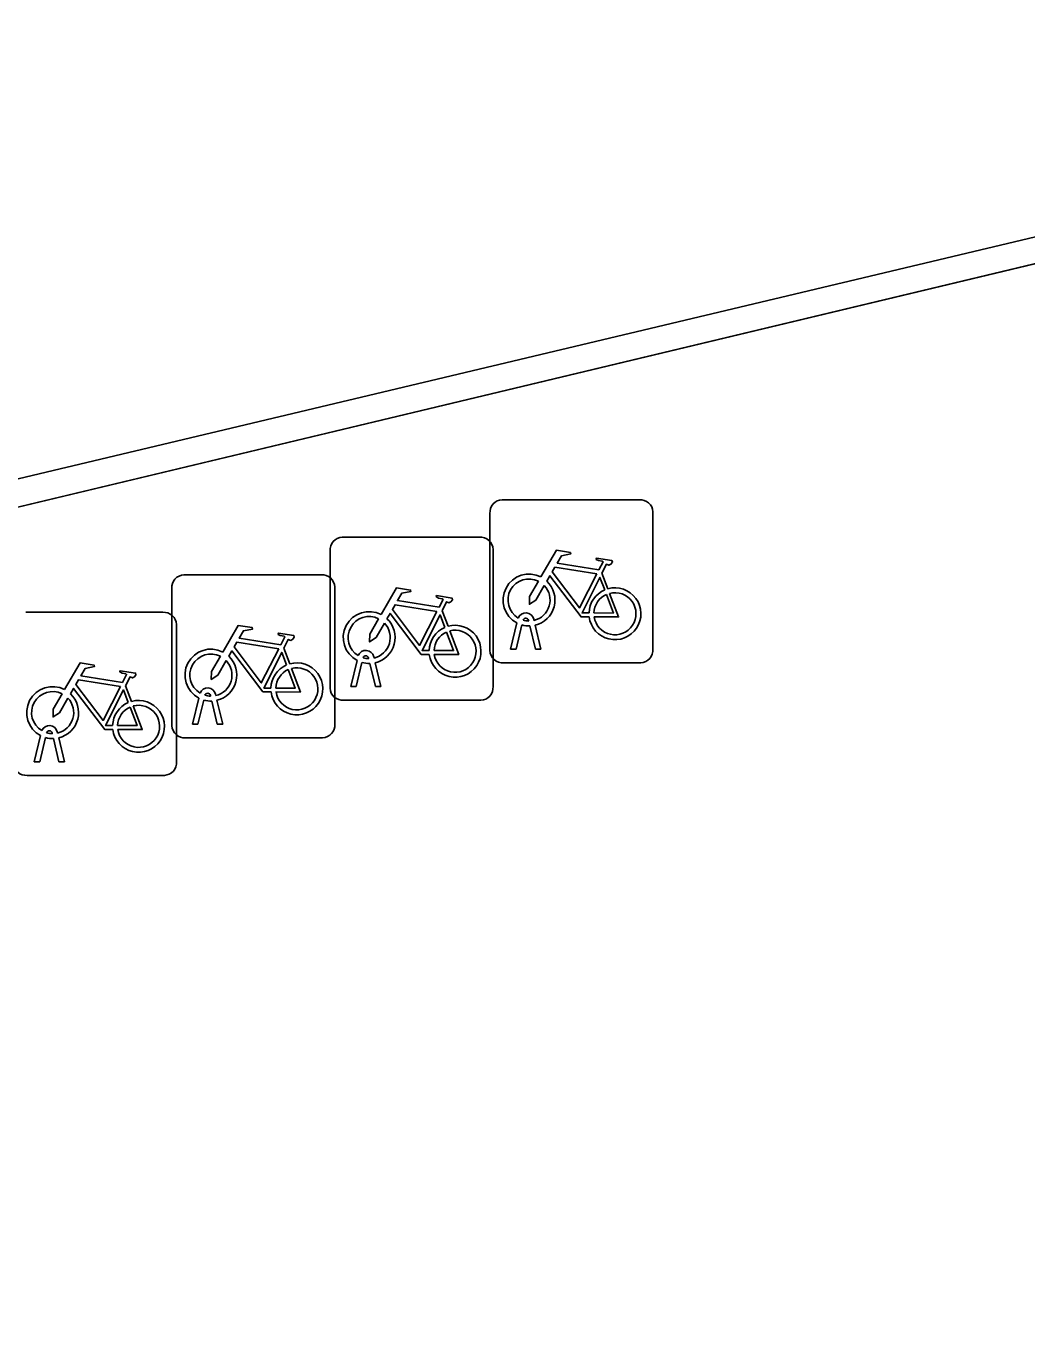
# Model space of a CAD drawing. Extents: x 160675 to 161153, y 383241 to 383714.
# Drawn here: x 160898.16 to 160904.29, y 383456.2 to 383464.23 of the extents above; entities that cross this region are included whole.
import ezdxf

# ---------------------------------------------------------------- set-up
doc = ezdxf.new("R2010")
doc.units = 0
for name, color, linetype in [('IMGEO_Fietsenrek', 7, 'Continuous'), ('IMGEO_Muur', 7, 'Continuous'), ('IMGEO_Voetpad_open', 7, 'Continuous')]:
    doc.layers.add(name, color=color, linetype=linetype)

msp = doc.modelspace()

# ---------------------------------------------------------------- linework, layer by layer
at = {"layer": 'IMGEO_Fietsenrek'}
for p, q in [((160901.0749, 383461.3295), (160901.9158, 383461.3295)), ((160901.9158, 383461.3295), (160901.0749, 383461.3295)), ((160901.0005, 383460.4049), (160901.0005, 383461.2458)), ((160901.0005, 383461.2458), (160901.0005, 383460.4049)), ((160901.9995, 383461.2551), (160901.9995, 383460.4142)), ((160901.9995, 383460.4142), (160901.9995, 383461.2551)), ((160900.0949, 383461.0995), (160900.9358, 383461.0995)), ((160900.9358, 383461.0995), (160900.0949, 383461.0995)), ((160900.0205, 383460.1749), (160900.0205, 383461.0158)), ((160900.0205, 383461.0158), (160900.0205, 383460.1749)), ((160901.0195, 383461.0251), (160901.0195, 383460.1842)), ((160901.0195, 383460.1842), (160901.0195, 383461.0251)), ((160901.6872, 383460.8792), (160901.7235, 383460.784)), ((160899.1249, 383460.8695), (160899.9658, 383460.8695)), ((160899.9658, 383460.8695), (160899.1249, 383460.8695)), ((160900.0495, 383460.7951), (160900.0495, 383459.9542)), ((160900.0495, 383459.9542), (160900.0495, 383460.7951)), ((160899.0505, 383459.9449), (160899.0505, 383460.7858)), ((160899.0505, 383460.7858), (160899.0505, 383459.9449)), ((160898.1549, 383460.6395), (160898.9958, 383460.6395)), ((160898.9958, 383460.6395), (160898.1549, 383460.6395)), ((160900.7072, 383460.6492), (160900.7435, 383460.554)), ((160899.0795, 383460.5651), (160899.0795, 383459.7242)), ((160899.0795, 383459.7242), (160899.0795, 383460.5651)), ((160901.1275, 383460.4143), (160901.1658, 383460.5743)), ((160901.1962, 383460.5621), (160901.1609, 383460.4143)), ((160901.2379, 383460.5859), (160901.2369, 383460.5902)), ((160901.279, 383460.4143), (160901.2451, 383460.556)), ((160901.2686, 383460.5974), (160901.2704, 383460.5895)), ((160901.2774, 383460.5603), (160901.3124, 383460.4143)), ((160899.7372, 383460.4192), (160899.7735, 383460.324)), ((160901.1609, 383460.4143), (160901.1275, 383460.4143)), ((160901.3124, 383460.4143), (160901.279, 383460.4143)), ((160900.1475, 383460.1843), (160900.1858, 383460.3443)), ((160900.2162, 383460.3321), (160900.1809, 383460.1843)), ((160900.2579, 383460.3559), (160900.2569, 383460.3602)), ((160900.299, 383460.1843), (160900.2651, 383460.326)), ((160900.2886, 383460.3674), (160900.2904, 383460.3595)), ((160900.2974, 383460.3303), (160900.3324, 383460.1843)), ((160901.9251, 383460.3305), (160901.0842, 383460.3305)), ((160901.0842, 383460.3305), (160901.9251, 383460.3305)), ((160898.7672, 383460.1892), (160898.8035, 383460.094)), ((160900.1809, 383460.1843), (160900.1475, 383460.1843)), ((160900.3324, 383460.1843), (160900.299, 383460.1843)), ((160899.1775, 383459.9543), (160899.2158, 383460.1143)), ((160899.2462, 383460.1021), (160899.2109, 383459.9543)), ((160899.2879, 383460.1259), (160899.2869, 383460.1302)), ((160899.329, 383459.9543), (160899.2951, 383460.096)), ((160899.3186, 383460.1374), (160899.3204, 383460.1295)), ((160899.3274, 383460.1003), (160899.3624, 383459.9543)), ((160900.9451, 383460.1005), (160900.1042, 383460.1005)), ((160900.1042, 383460.1005), (160900.9451, 383460.1005)), ((160899.2109, 383459.9543), (160899.1775, 383459.9543)), ((160899.3624, 383459.9543), (160899.329, 383459.9543)), ((160898.2075, 383459.7243), (160898.2458, 383459.8843)), ((160898.2762, 383459.8721), (160898.2409, 383459.7243)), ((160898.3179, 383459.8959), (160898.3169, 383459.9002)), ((160898.359, 383459.7243), (160898.3251, 383459.866)), ((160898.3486, 383459.9074), (160898.3504, 383459.8995)), ((160898.3574, 383459.8703), (160898.3924, 383459.7243)), ((160899.9751, 383459.8705), (160899.1342, 383459.8705)), ((160899.1342, 383459.8705), (160899.9751, 383459.8705)), ((160898.2409, 383459.7243), (160898.2075, 383459.7243)), ((160898.3924, 383459.7243), (160898.359, 383459.7243)), ((160899.0051, 383459.6405), (160898.1642, 383459.6405)), ((160898.1642, 383459.6405), (160899.0051, 383459.6405))]:
    msp.add_line(p, q, dxfattribs=at)
for points in [[(160901.3131, 383460.8562), (160901.4078, 383461.0197), (160901.494, 383461.0059), (160901.4957, 383460.9972), (160901.4396, 383460.9863), (160901.4134, 383460.941), (160901.6686, 383460.9002)], [(160901.6686, 383460.9002), (160901.6936, 383460.949), (160901.6885, 383460.953), (160901.6653, 383460.9567), (160901.6526, 383460.9642), (160901.6516, 383460.9673), (160901.6538, 383460.9719), (160901.7486, 383460.9568), (160901.7509, 383460.9465), (160901.7415, 383460.9341), (160901.7291, 383460.9277), (160901.7146, 383460.9339), (160901.6872, 383460.8792)], [(160901.6557, 383460.875), (160901.3989, 383460.916), (160901.3822, 383460.8872), (160901.5492, 383460.6669), (160901.6557, 383460.875)], [(160901.3338, 383460.8037), (160901.2822, 383460.7145), (160901.2423, 383460.6885), (160901.2435, 383460.736), (160901.298, 383460.8302)], [(160901.6088, 383460.6115), (160901.5591, 383460.6116), (160901.3684, 383460.8633), (160901.3494, 383460.8305)], [(160901.7037, 383460.777), (160901.6744, 383460.8538), (160901.565, 383460.6357), (160901.6077, 383460.6356)], [(160900.3331, 383460.6262), (160900.4278, 383460.7897), (160900.514, 383460.7759), (160900.5157, 383460.7672), (160900.4596, 383460.7563), (160900.4334, 383460.711), (160900.6886, 383460.6702)], [(160900.6886, 383460.6702), (160900.7136, 383460.719), (160900.7085, 383460.723), (160900.6853, 383460.7267), (160900.6726, 383460.7342), (160900.6716, 383460.7373), (160900.6738, 383460.7419), (160900.7686, 383460.7268), (160900.7709, 383460.7165), (160900.7615, 383460.7041), (160900.7491, 383460.6977), (160900.7346, 383460.7039), (160900.7072, 383460.6492)], [(160901.6377, 383460.6355), (160901.7576, 383460.6353), (160901.7144, 383460.7489)], [(160901.7342, 383460.7558), (160901.7892, 383460.6112), (160901.6391, 383460.6115)], [(160900.6288, 383460.3815), (160900.5791, 383460.3816), (160900.3884, 383460.6333), (160900.3694, 383460.6005)], [(160900.6757, 383460.645), (160900.4189, 383460.686), (160900.4022, 383460.6572), (160900.5692, 383460.4369), (160900.6757, 383460.645)], [(160899.3631, 383460.3962), (160899.4578, 383460.5597), (160899.544, 383460.5459), (160899.5457, 383460.5372), (160899.4896, 383460.5263), (160899.4634, 383460.481), (160899.7186, 383460.4402)], [(160900.3538, 383460.5737), (160900.3022, 383460.4845), (160900.2623, 383460.4585), (160900.2635, 383460.506), (160900.318, 383460.6002)], [(160900.7237, 383460.547), (160900.6944, 383460.6238), (160900.585, 383460.4057), (160900.6277, 383460.4056)], [(160899.7186, 383460.4402), (160899.7436, 383460.489), (160899.7385, 383460.493), (160899.7153, 383460.4967), (160899.7026, 383460.5042), (160899.7016, 383460.5073), (160899.7038, 383460.5119), (160899.7986, 383460.4968), (160899.8009, 383460.4865), (160899.7915, 383460.4741), (160899.7791, 383460.4677), (160899.7646, 383460.4739), (160899.7372, 383460.4192)], [(160900.6577, 383460.4055), (160900.7776, 383460.4053), (160900.7344, 383460.5189)], [(160900.7542, 383460.5258), (160900.8092, 383460.3812), (160900.6591, 383460.3815)], [(160899.6588, 383460.1515), (160899.6091, 383460.1516), (160899.4184, 383460.4033), (160899.3994, 383460.3705)], [(160899.7057, 383460.415), (160899.4489, 383460.456), (160899.4322, 383460.4272), (160899.5992, 383460.2069), (160899.7057, 383460.415)], [(160899.7537, 383460.317), (160899.7244, 383460.3938), (160899.615, 383460.1757), (160899.6577, 383460.1756)], [(160898.3931, 383460.1662), (160898.4878, 383460.3297), (160898.574, 383460.3159), (160898.5757, 383460.3072), (160898.5196, 383460.2963), (160898.4934, 383460.251), (160898.7486, 383460.2102)], [(160899.3838, 383460.3437), (160899.3322, 383460.2545), (160899.2923, 383460.2285), (160899.2935, 383460.276), (160899.348, 383460.3702)], [(160898.7486, 383460.2102), (160898.7736, 383460.259), (160898.7685, 383460.263), (160898.7453, 383460.2667), (160898.7326, 383460.2742), (160898.7316, 383460.2773), (160898.7338, 383460.2819), (160898.8286, 383460.2668), (160898.8309, 383460.2565), (160898.8215, 383460.2441), (160898.8091, 383460.2377), (160898.7946, 383460.2439), (160898.7672, 383460.1892)], [(160899.6877, 383460.1755), (160899.8076, 383460.1753), (160899.7644, 383460.2889)], [(160899.7842, 383460.2958), (160899.8392, 383460.1512), (160899.6891, 383460.1515)], [(160898.6888, 383459.9215), (160898.6391, 383459.9216), (160898.4484, 383460.1733), (160898.4294, 383460.1405)], [(160898.7357, 383460.185), (160898.4789, 383460.226), (160898.4622, 383460.1972), (160898.6292, 383459.9769), (160898.7357, 383460.185)], [(160898.7837, 383460.087), (160898.7544, 383460.1638), (160898.645, 383459.9457), (160898.6877, 383459.9456)], [(160898.4138, 383460.1137), (160898.3622, 383460.0245), (160898.3223, 383459.9985), (160898.3235, 383460.046), (160898.378, 383460.1402)], [(160898.7177, 383459.9455), (160898.8376, 383459.9453), (160898.7944, 383460.0589)], [(160898.8142, 383460.0658), (160898.8692, 383459.9212), (160898.7191, 383459.9215)]]:
    msp.add_lwpolyline(points, dxfattribs=at)
for centre, radius, start, end in [((160901.0782, 383461.2516), 0.0779, 92.4484, 184.28452), ((160901.0782, 383461.2516), 0.0779, 92.4484, 184.28452), ((160901.9216, 383461.2518), 0.0779, 2.4484, 94.28452), ((160901.9216, 383461.2518), 0.0779, 2.4484, 94.28452), ((160900.0982, 383461.0216), 0.0779, 92.4484, 184.28452), ((160900.0982, 383461.0216), 0.0779, 92.4484, 184.28452), ((160900.9416, 383461.0218), 0.0779, 2.4484, 94.28452), ((160900.9416, 383461.0218), 0.0779, 2.4484, 94.28452), ((160901.2401, 383460.7149), 0.159, 62.67661, 242.13685), ((160899.1282, 383460.7916), 0.0779, 92.4484, 184.28452), ((160899.1282, 383460.7916), 0.0779, 92.4484, 184.28452), ((160899.9716, 383460.7918), 0.0779, 2.4484, 94.28452), ((160899.9716, 383460.7918), 0.0779, 2.4484, 94.28452), ((160901.2401, 383460.7149), 0.129, 63.31916, 238.90302), ((160901.2401, 383460.7149), 0.129, 283.60429, 43.43025), ((160901.2401, 383460.7149), 0.159, 283.5766, 46.60424), ((160901.7667, 383460.6309), 0.159, 113.3408, 178.32165), ((160901.7667, 383460.6309), 0.159, 187.0065, 105.77075), ((160901.7667, 383460.6309), 0.129, 113.92302, 177.95563), ((160901.7667, 383460.6309), 0.129, 188.67146, 104.58832), ((160899.0016, 383460.5618), 0.0779, 2.4484, 94.28452), ((160899.0016, 383460.5618), 0.0779, 2.4484, 94.28452), ((160900.2601, 383460.4849), 0.159, 62.67661, 242.13685), ((160901.2199, 383460.5863), 0.0499, 12.8025, 158.69338), ((160900.2601, 383460.4849), 0.129, 63.31916, 238.90302), ((160900.2601, 383460.4849), 0.129, 283.60429, 43.43025), ((160900.2601, 383460.4849), 0.159, 283.5766, 46.60424), ((160900.7867, 383460.4009), 0.159, 187.0065, 105.77075), ((160901.2401, 383460.7149), 0.159, 253.99666, 271.78671), ((160901.2199, 383460.5863), 0.0174, 12.8025, 163.45023), ((160901.2401, 383460.7149), 0.129, 253.41502, 269.02044), ((160900.7867, 383460.4009), 0.159, 113.3408, 178.32165), ((160900.7867, 383460.4009), 0.129, 113.92302, 177.95563), ((160900.7867, 383460.4009), 0.129, 188.67146, 104.58832), ((160899.2901, 383460.2549), 0.159, 62.67661, 242.13685), ((160900.2399, 383460.3563), 0.0499, 12.8025, 158.69338), ((160901.0784, 383460.4082), 0.0779, 182.4484, 274.28452), ((160901.0784, 383460.4082), 0.0779, 182.4484, 274.28452), ((160901.9218, 383460.4084), 0.0779, 272.4484, 4.28452), ((160901.9218, 383460.4084), 0.0779, 272.4484, 4.28452), ((160899.2901, 383460.2549), 0.129, 63.31916, 238.90302), ((160899.2901, 383460.2549), 0.129, 283.60429, 43.43025), ((160899.2901, 383460.2549), 0.159, 283.5766, 46.60424), ((160899.8167, 383460.1709), 0.159, 113.3408, 178.32165), ((160899.8167, 383460.1709), 0.159, 187.0065, 105.77075), ((160900.2601, 383460.4849), 0.159, 253.99666, 271.78671), ((160900.2399, 383460.3563), 0.0174, 12.8025, 163.45023), ((160900.2601, 383460.4849), 0.129, 253.41502, 269.02044), ((160899.8167, 383460.1709), 0.129, 113.92302, 177.95563), ((160899.8167, 383460.1709), 0.129, 188.67146, 104.58832), ((160898.3201, 383460.0249), 0.159, 62.67661, 242.13685), ((160898.3201, 383460.0249), 0.129, 63.31916, 238.90302), ((160899.2699, 383460.1263), 0.0499, 12.8025, 158.69338), ((160900.0984, 383460.1782), 0.0779, 182.4484, 274.28452), ((160900.0984, 383460.1782), 0.0779, 182.4484, 274.28452), ((160900.9418, 383460.1784), 0.0779, 272.4484, 4.28452), ((160900.9418, 383460.1784), 0.0779, 272.4484, 4.28452), ((160898.3201, 383460.0249), 0.129, 283.60429, 43.43025), ((160898.3201, 383460.0249), 0.159, 283.5766, 46.60424), ((160898.8467, 383459.9409), 0.159, 113.3408, 178.32165), ((160898.8467, 383459.9409), 0.159, 187.0065, 105.77075), ((160899.2901, 383460.2549), 0.159, 253.99666, 271.78671), ((160899.2699, 383460.1263), 0.0174, 12.8025, 163.45023), ((160899.2901, 383460.2549), 0.129, 253.41502, 269.02044), ((160898.8467, 383459.9409), 0.129, 113.92302, 177.95563), ((160898.8467, 383459.9409), 0.129, 188.67146, 104.58832), ((160898.2999, 383459.8963), 0.0499, 12.8025, 158.69338), ((160898.2999, 383459.8963), 0.0174, 12.8025, 163.45023), ((160899.1284, 383459.9482), 0.0779, 182.4484, 274.28452), ((160899.1284, 383459.9482), 0.0779, 182.4484, 274.28452), ((160899.9718, 383459.9484), 0.0779, 272.4484, 4.28452), ((160899.9718, 383459.9484), 0.0779, 272.4484, 4.28452), ((160898.3201, 383460.0249), 0.159, 253.99666, 271.78671), ((160898.3201, 383460.0249), 0.129, 253.41502, 269.02044), ((160898.1584, 383459.7182), 0.0779, 182.4484, 274.28452), ((160898.1584, 383459.7182), 0.0779, 182.4484, 274.28452), ((160899.0018, 383459.7184), 0.0779, 272.4484, 4.28452), ((160899.0018, 383459.7184), 0.0779, 272.4484, 4.28452)]:
    msp.add_arc(centre, radius, start, end, dxfattribs=at)
at = {"layer": 'IMGEO_Muur'}
msp.add_lwpolyline([(160906.15, 383463.208), (160907.337, 383463.492), (160907.56, 383463.54), (160907.525, 383463.693), (160907.291, 383463.641), (160875.662, 383456.12), (160852.921, 383450.748), (160850.843, 383450.265), (160849.73, 383455.007), (160850.669, 383455.219), (160850.615, 383455.393), (160849.471, 383455.136), (160850.704, 383450.032), (160852.917, 383450.548), (160875.621, 383455.906)], close=True, dxfattribs=at)
at = {"layer": 'IMGEO_Voetpad_open'}
for points in [[(161004.491, 383485.269), (160999.63, 383484.142), (160998.46, 383483.872), (160998.483, 383483.774), (160994.296, 383482.789), (160994.002, 383483.688), (160961.1, 383475.879), (160961.939, 383472.274), (160962.002, 383472.066), (160912.316, 383460.345), (160909.143, 383459.613), (160907.173, 383459.127), (160907.11, 383459.309), (160906.15, 383463.208), (160875.621, 383455.906), (160852.917, 383450.548), (160850.704, 383450.032), (160848.255, 383449.977), (160845.447, 383450.327)], [(160852.921, 383450.748), (160875.662, 383456.12), (160907.291, 383463.641), (160907.525, 383463.693), (160907.56, 383463.54), (160908.505, 383459.64), (160909.084, 383459.778), (160912.322, 383460.539), (160961.939, 383472.274)]]:
    msp.add_lwpolyline(points, dxfattribs=at)

doc.saveas('drawing.dxf')
